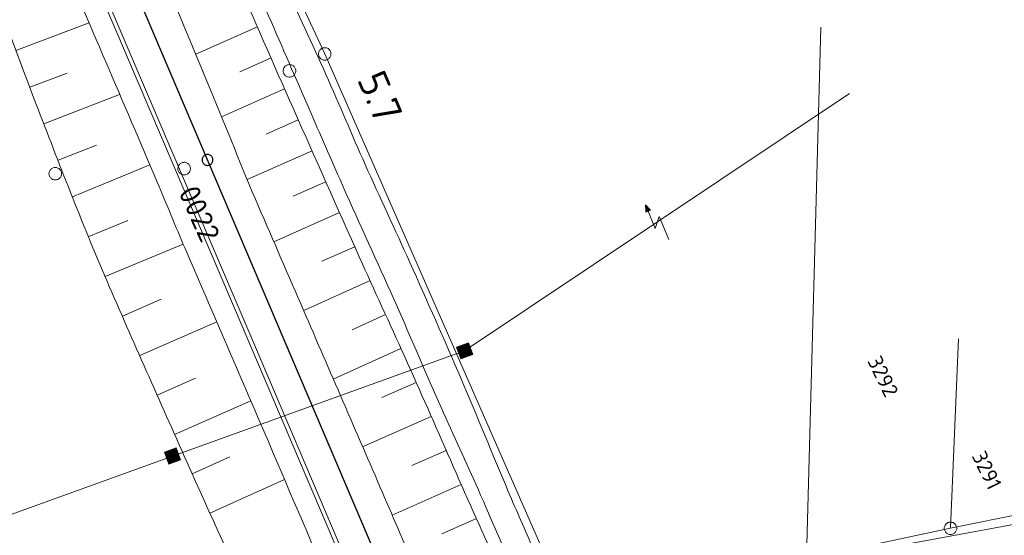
# Model space of a CAD drawing. Header units: metres. Extents: x 3425540 to 3446143, y 5432760 to 5444637.
# Tile 324 of 656: x 3440476 to 3440593, y 5438890 to 5438952. Entities that reach past the tile are written whole.
import ezdxf
from ezdxf.enums import TextEntityAlignment as Align

# ---------------------------------------------------------------- set-up
doc = ezdxf.new("R2010")
doc.units = ezdxf.units.M
for name, color, linetype, lineweight in [('B_Bestand', 9, 'Continuous', 18), ('B_Böschung', 9, 'Continuous', 18), ('B_Flurgrenzen', 9, 'Continuous', 18), ('B_Gleisachse', 9, 'Continuous', 25), ('B_Kilometrierung', 9, 'Continuous', 25), ('Bestand Kabeltröge', 9, 'Continuous', 18)]:
    doc.layers.add(name, color=color, linetype=linetype, lineweight=lineweight)
doc.styles.get("Standard").update_dxf_attribs({"font": 'isocpeur.ttf'})

msp = doc.modelspace()

# ---------------------------------------------------------------- linework, layer by layer
at = {"layer": 'B_Bestand'}
for p, q in [((3440528.91, 5438912.48), (3440574.88, 5438943.21)), ((3440494.04, 5438899.9), (3440528.91, 5438912.48)), ((3440436.96, 5438879.21), (3440494.04, 5438899.9))]:
    msp.add_line(p, q, dxfattribs=at)
for points in [[(3440495.93, 5438933.7), (3440496, 5438933.76), (3440496.05, 5438933.84), (3440496.1, 5438933.92), (3440496.13, 5438934.01), (3440496.16, 5438934.1), (3440496.17, 5438934.19), (3440496.18, 5438934.29), (3440496.16, 5438934.38), (3440496.14, 5438934.47), (3440496.11, 5438934.56), (3440496.06, 5438934.64), (3440496.01, 5438934.72), (3440495.95, 5438934.79), (3440495.87, 5438934.85), (3440495.8, 5438934.9), (3440495.72, 5438934.94), (3440495.63, 5438934.97), (3440495.53, 5438935), (3440495.44, 5438935), (3440495.35, 5438934.99), (3440495.25, 5438934.98), (3440495.16, 5438934.95), (3440495.07, 5438934.91), (3440495, 5438934.87), (3440494.92, 5438934.81), (3440494.86, 5438934.74), (3440494.8, 5438934.67), (3440494.75, 5438934.58), (3440494.72, 5438934.5), (3440494.7, 5438934.4), (3440494.68, 5438934.31), (3440494.68, 5438934.22), (3440494.69, 5438934.12), (3440494.71, 5438934.03), (3440494.75, 5438933.95), (3440494.79, 5438933.86), (3440494.84, 5438933.79), (3440494.91, 5438933.72), (3440494.98, 5438933.65), (3440495.06, 5438933.61), (3440495.14, 5438933.56), (3440495.23, 5438933.53), (3440495.32, 5438933.51), (3440495.41, 5438933.5), (3440495.51, 5438933.51), (3440495.6, 5438933.52), (3440495.69, 5438933.55), (3440495.78, 5438933.59), (3440495.86, 5438933.64), (3440495.93, 5438933.7)], [(3440553.29, 5438925.77), (3440552.16, 5438928.52), (3440551.68, 5438927.11), (3440550.82, 5438929.16), (3440550.55, 5438929.05), (3440550.51, 5438929.92), (3440551.1, 5438929.28), (3440550.82, 5438929.16)], [(3440551.05, 5438929.29), (3440550.55, 5438929.83), (3440550.58, 5438929.1), (3440551.01, 5438929.28), (3440550.58, 5438929.74), (3440550.62, 5438929.15), (3440550.95, 5438929.3), (3440550.62, 5438929.64), (3440550.66, 5438929.2), (3440550.9, 5438929.31), (3440550.66, 5438929.55), (3440550.7, 5438929.25), (3440550.84, 5438929.32), (3440550.7, 5438929.46), (3440550.74, 5438929.3), (3440550.79, 5438929.33), (3440550.74, 5438929.37)], [(3440528.47, 5438911.52), (3440529.88, 5438912.04), (3440529.36, 5438913.45), (3440527.95, 5438912.93), (3440528.47, 5438911.52)], [(3440528.5, 5438911.59), (3440529.81, 5438912.08), (3440529.32, 5438913.38), (3440528.02, 5438912.9), (3440528.5, 5438911.59)], [(3440528.54, 5438911.67), (3440529.73, 5438912.11), (3440529.29, 5438913.3), (3440528.1, 5438912.86), (3440528.54, 5438911.67)], [(3440528.57, 5438911.75), (3440529.65, 5438912.15), (3440529.25, 5438913.23), (3440528.17, 5438912.83), (3440528.57, 5438911.75)], [(3440528.61, 5438911.82), (3440529.58, 5438912.18), (3440529.22, 5438913.15), (3440528.25, 5438912.79), (3440528.61, 5438911.82)], [(3440528.64, 5438911.9), (3440529.5, 5438912.22), (3440529.18, 5438913.07), (3440528.33, 5438912.76), (3440528.64, 5438911.9)], [(3440528.68, 5438911.97), (3440529.43, 5438912.25), (3440529.15, 5438913), (3440528.4, 5438912.72), (3440528.68, 5438911.97)], [(3440528.71, 5438912.05), (3440529.35, 5438912.29), (3440529.11, 5438912.92), (3440528.48, 5438912.69), (3440528.71, 5438912.05)], [(3440528.75, 5438912.13), (3440529.27, 5438912.32), (3440529.08, 5438912.85), (3440528.55, 5438912.65), (3440528.75, 5438912.13)], [(3440528.78, 5438912.2), (3440529.2, 5438912.36), (3440529.05, 5438912.77), (3440528.63, 5438912.62), (3440528.78, 5438912.2)], [(3440528.82, 5438912.28), (3440529.12, 5438912.39), (3440529.01, 5438912.69), (3440528.71, 5438912.58), (3440528.82, 5438912.28)], [(3440528.85, 5438912.35), (3440529.05, 5438912.43), (3440528.98, 5438912.62), (3440528.78, 5438912.55), (3440528.85, 5438912.35)], [(3440528.89, 5438912.43), (3440528.97, 5438912.46), (3440528.94, 5438912.54), (3440528.86, 5438912.51), (3440528.89, 5438912.43)], [(3440493.59, 5438898.94), (3440495, 5438899.46), (3440494.48, 5438900.87), (3440493.07, 5438900.35), (3440493.59, 5438898.94)], [(3440493.63, 5438899.01), (3440494.93, 5438899.5), (3440494.45, 5438900.8), (3440493.15, 5438900.32), (3440493.63, 5438899.01)], [(3440493.66, 5438899.09), (3440494.85, 5438899.53), (3440494.41, 5438900.72), (3440493.22, 5438900.28), (3440493.66, 5438899.09)], [(3440493.7, 5438899.17), (3440494.78, 5438899.57), (3440494.38, 5438900.65), (3440493.3, 5438900.25), (3440493.7, 5438899.17)], [(3440493.73, 5438899.24), (3440494.7, 5438899.6), (3440494.34, 5438900.57), (3440493.37, 5438900.21), (3440493.73, 5438899.24)], [(3440493.77, 5438899.32), (3440494.63, 5438899.64), (3440494.31, 5438900.49), (3440493.45, 5438900.18), (3440493.77, 5438899.32)], [(3440493.8, 5438899.39), (3440494.55, 5438899.67), (3440494.27, 5438900.42), (3440493.53, 5438900.14), (3440493.8, 5438899.39)], [(3440493.84, 5438899.47), (3440494.47, 5438899.71), (3440494.24, 5438900.34), (3440493.6, 5438900.11), (3440493.84, 5438899.47)], [(3440493.87, 5438899.55), (3440494.4, 5438899.74), (3440494.2, 5438900.27), (3440493.68, 5438900.07), (3440493.87, 5438899.55)], [(3440493.91, 5438899.62), (3440494.32, 5438899.78), (3440494.17, 5438900.19), (3440493.75, 5438900.04), (3440493.91, 5438899.62)], [(3440493.94, 5438899.7), (3440494.25, 5438899.81), (3440494.13, 5438900.11), (3440493.83, 5438900), (3440493.94, 5438899.7)], [(3440493.98, 5438899.77), (3440494.17, 5438899.85), (3440494.1, 5438900.04), (3440493.91, 5438899.97), (3440493.98, 5438899.77)], [(3440494.01, 5438899.85), (3440494.1, 5438899.88), (3440494.06, 5438899.96), (3440493.98, 5438899.93), (3440494.01, 5438899.85)], [(3440596.81, 5438892.16), (3440570.28, 5438887.26), (3440549.6, 5438883.61), (3440540.46, 5438882.44), (3440536.89, 5438889.27)]]:
    msp.add_lwpolyline(points, dxfattribs=at)
for points, knots in [([(3440555.99, 5438852.08), (3440555.48, 5438852.8), (3440554.96, 5438853.51), (3440554.44, 5438854.23), (3440553.57, 5438855.42), (3440552.62, 5438856.55), (3440551.74, 5438857.74), (3440550.64, 5438859.2), (3440549.64, 5438860.72), (3440548.67, 5438862.27), (3440547.49, 5438864.14), (3440546.34, 5438866.03), (3440545.45, 5438868.05), (3440544.59, 5438869.99), (3440543.74, 5438871.94), (3440542.89, 5438873.9), (3440542.04, 5438875.87), (3440541.17, 5438877.84), (3440540.33, 5438879.82), (3440539.74, 5438881.22), (3440539.39, 5438882.71), (3440538.87, 5438884.13), (3440538.31, 5438885.68), (3440537.75, 5438887.22), (3440537.12, 5438888.74), (3440536.15, 5438891.06), (3440535.11, 5438893.35), (3440534.13, 5438895.66), (3440532.24, 5438900.14), (3440530.42, 5438904.64), (3440528.5, 5438909.11), (3440526.51, 5438913.77), (3440524.45, 5438918.41), (3440522.38, 5438923.04), (3440520.62, 5438926.95), (3440518.79, 5438930.82), (3440517.04, 5438934.73), (3440515.45, 5438938.3), (3440513.96, 5438941.92), (3440512.36, 5438945.48), (3440510.71, 5438949.18), (3440508.97, 5438952.85), (3440507.33, 5438956.56), (3440505.84, 5438959.92), (3440504.36, 5438963.29), (3440502.87, 5438966.65), (3440501.34, 5438970.11), (3440499.8, 5438973.57), (3440498.27, 5438977.03), (3440495.32, 5438983.65), (3440492.35, 5438990.26), (3440489.36, 5438996.86), (3440483.61, 5439009.61), (3440477.81, 5439022.33), (3440471.9, 5439035), (3440469.71, 5439039.72), (3440467.46, 5439044.41), (3440465.25, 5439049.12), (3440461.56, 5439056.99), (3440457.85, 5439064.85), (3440454.23, 5439072.76), (3440451.51, 5439078.7), (3440448.96, 5439084.72), (3440446.26, 5439090.67), (3440444.93, 5439093.61), (3440443.6, 5439096.55), (3440442.26, 5439099.49)], [0, 0, 0, 0, 0.009714, 0.009714, 0.009714, 0.025967, 0.025967, 0.025967, 0.04605, 0.04605, 0.04605, 0.070301, 0.070301, 0.070301, 0.093722, 0.093722, 0.093722, 0.117386, 0.117386, 0.117386, 0.134095, 0.134095, 0.134095, 0.152178, 0.152178, 0.152178, 0.179829, 0.179829, 0.179829, 0.233324, 0.233324, 0.233324, 0.289118, 0.289118, 0.289118, 0.336284, 0.336284, 0.336284, 0.379284, 0.379284, 0.379284, 0.423918, 0.423918, 0.423918, 0.464382, 0.464382, 0.464382, 0.506048, 0.506048, 0.506048, 0.585786, 0.585786, 0.585786, 0.739657, 0.739657, 0.739657, 0.796885, 0.796885, 0.796885, 0.892567, 0.892567, 0.892567, 0.964486, 0.964486, 0.964486, 1, 1, 1, 1]), ([(3440551.04, 5438848.85), (3440551.18, 5438849.35), (3440551.31, 5438849.85), (3440551.45, 5438850.35), (3440551.58, 5438850.87), (3440551.62, 5438851.44), (3440551.45, 5438851.96), (3440551.18, 5438852.75), (3440550.82, 5438853.5), (3440550.42, 5438854.22), (3440549.55, 5438855.81), (3440548.67, 5438857.39), (3440547.79, 5438858.98), (3440546.48, 5438861.34), (3440545.13, 5438863.69), (3440543.84, 5438866.07), (3440542.4, 5438868.74), (3440541.29, 5438871.57), (3440540.04, 5438874.33), (3440538.65, 5438877.42), (3440537.25, 5438880.51), (3440535.88, 5438883.62), (3440534.17, 5438887.48), (3440532.54, 5438891.38), (3440530.83, 5438895.24), (3440529.38, 5438898.53), (3440527.85, 5438901.78), (3440526.39, 5438905.07), (3440524.26, 5438909.86), (3440522.23, 5438914.69), (3440520.1, 5438919.48), (3440518.11, 5438923.97), (3440516, 5438928.42), (3440514.04, 5438932.93), (3440512.72, 5438935.94), (3440511.41, 5438938.95), (3440510.1, 5438941.96), (3440508.47, 5438945.72), (3440506.84, 5438949.47), (3440505.2, 5438953.22), (3440504.27, 5438955.34), (3440503.3, 5438957.45), (3440502.36, 5438959.56), (3440500.85, 5438962.95), (3440499.34, 5438966.34), (3440497.83, 5438969.72), (3440496.41, 5438972.91), (3440495.01, 5438976.11), (3440493.59, 5438979.3), (3440492.19, 5438982.45), (3440490.69, 5438985.55), (3440489.29, 5438988.7), (3440487.5, 5438992.71), (3440485.74, 5438996.74), (3440483.95, 5439000.76), (3440482.48, 5439004.08), (3440481.04, 5439007.42), (3440479.49, 5439010.7), (3440477.96, 5439013.96), (3440476.43, 5439017.21), (3440474.9, 5439020.47), (3440473.15, 5439024.2), (3440471.39, 5439027.93), (3440469.64, 5439031.66), (3440467.29, 5439036.66), (3440464.95, 5439041.67), (3440462.63, 5439046.68), (3440461.18, 5439049.82), (3440459.75, 5439052.97), (3440458.32, 5439056.12), (3440457.02, 5439058.96), (3440455.75, 5439061.82), (3440454.45, 5439064.67), (3440452.49, 5439068.94), (3440450.44, 5439073.17), (3440448.46, 5439077.43), (3440447.1, 5439080.37), (3440445.7, 5439083.29), (3440444.44, 5439086.28), (3440442.83, 5439090.08), (3440441.22, 5439093.88), (3440439.61, 5439097.69)], [0, 0, 0, 0, 0.005696, 0.005696, 0.005696, 0.011581, 0.011581, 0.011581, 0.020685, 0.020685, 0.020685, 0.040568, 0.040568, 0.040568, 0.070279, 0.070279, 0.070279, 0.103565, 0.103565, 0.103565, 0.140817, 0.140817, 0.140817, 0.187203, 0.187203, 0.187203, 0.226692, 0.226692, 0.226692, 0.284214, 0.284214, 0.284214, 0.338235, 0.338235, 0.338235, 0.3743, 0.3743, 0.3743, 0.419244, 0.419244, 0.419244, 0.444667, 0.444667, 0.444667, 0.485396, 0.485396, 0.485396, 0.523739, 0.523739, 0.523739, 0.561547, 0.561547, 0.561547, 0.609833, 0.609833, 0.609833, 0.649722, 0.649722, 0.649722, 0.689222, 0.689222, 0.689222, 0.734473, 0.734473, 0.734473, 0.795158, 0.795158, 0.795158, 0.83312, 0.83312, 0.83312, 0.867494, 0.867494, 0.867494, 0.919072, 0.919072, 0.919072, 0.95464, 0.95464, 0.95464, 1, 1, 1, 1])]:
    msp.add_open_spline(points, degree=3, knots=knots, dxfattribs=at)
at = {"layer": 'B_Böschung'}
for p, q in [((3440475.35, 5438948.37), (3440484.08, 5438951.65)), ((3440504.17, 5438951.17), (3440496.81, 5438947.93)), ((3440505.8, 5438947.47), (3440502.08, 5438945.83)), ((3440476.99, 5438943.98), (3440481.46, 5438945.66)), ((3440507.42, 5438943.77), (3440499.89, 5438940.45)), ((3440478.67, 5438939.61), (3440487.73, 5438943.12)), ((3440509.06, 5438940.07), (3440505.24, 5438938.38)), ((3440480.37, 5438935.24), (3440484.97, 5438937.03)), ((3440510.7, 5438936.37), (3440502.97, 5438932.95)), ((3440482.08, 5438930.88), (3440491.34, 5438934.68)), ((3440512.34, 5438932.68), (3440508.43, 5438930.95)), ((3440513.98, 5438928.99), (3440506.14, 5438925.49)), ((3440484.04, 5438926.12), (3440488.69, 5438928.03)), ((3440486, 5438921.35), (3440495.33, 5438925.2)), ((3440515.8, 5438924.92), (3440511.86, 5438923.17)), ((3440517.63, 5438920.87), (3440509.7, 5438917.28)), ((3440488.06, 5438916.63), (3440492.67, 5438918.64)), ((3440519.47, 5438916.82), (3440515.47, 5438915)), ((3440490.12, 5438911.91), (3440499.32, 5438915.93)), ((3440521.31, 5438912.77), (3440513.24, 5438909.1)), ((3440492.2, 5438907.19), (3440496.77, 5438909.22)), ((3440523.12, 5438908.71), (3440519.05, 5438906.9)), ((3440494.29, 5438902.48), (3440503.39, 5438906.51)), ((3440524.92, 5438904.64), (3440516.73, 5438901.02)), ((3440526.72, 5438900.58), (3440522.61, 5438898.76)), ((3440496.39, 5438897.78), (3440500.89, 5438899.8)), ((3440498.51, 5438893.08), (3440507.42, 5438897.1)), ((3440528.52, 5438896.51), (3440520.26, 5438892.83)), ((3440530.34, 5438892.45), (3440526.18, 5438890.6))]:
    msp.add_line(p, q, dxfattribs=at)
for points, knots in [([(3440438.13, 5439097.46), (3440438.63, 5439096.24), (3440439.14, 5439095.01), (3440439.64, 5439093.79), (3440440.39, 5439091.98), (3440441.13, 5439090.16), (3440441.92, 5439088.37), (3440442.87, 5439086.24), (3440443.89, 5439084.14), (3440444.89, 5439082.04), (3440445.86, 5439080), (3440446.84, 5439077.97), (3440447.8, 5439075.93), (3440450.86, 5439069.44), (3440453.85, 5439062.92), (3440456.79, 5439056.38), (3440459.7, 5439049.9), (3440462.48, 5439043.35), (3440465.4, 5439036.87), (3440467.64, 5439031.87), (3440469.94, 5439026.9), (3440472.19, 5439021.91), (3440473.39, 5439019.25), (3440474.55, 5439016.56), (3440475.75, 5439013.9), (3440479, 5439006.7), (3440482.55, 5438999.64), (3440485.79, 5438992.44), (3440489.01, 5438985.31), (3440492.06, 5438978.11), (3440495.26, 5438970.98), (3440497.26, 5438966.55), (3440499.31, 5438962.15), (3440501.28, 5438957.71), (3440503.7, 5438952.28), (3440506.06, 5438946.82), (3440508.47, 5438941.39), (3440511.09, 5438935.49), (3440513.71, 5438929.59), (3440516.34, 5438923.7), (3440518.13, 5438919.71), (3440519.97, 5438915.75), (3440521.76, 5438911.77), (3440525.46, 5438903.57), (3440528.97, 5438895.29), (3440532.72, 5438887.12), (3440534.23, 5438883.83), (3440535.73, 5438880.54), (3440537.24, 5438877.25), (3440538.69, 5438874.09), (3440540.14, 5438870.92), (3440541.59, 5438867.76), (3440543.01, 5438864.67), (3440544.54, 5438861.64), (3440546.02, 5438858.58), (3440546.91, 5438856.73), (3440547.85, 5438854.91), (3440548.75, 5438853.06), (3440548.97, 5438852.62), (3440549.1, 5438852.14), (3440549.18, 5438851.66), (3440549.25, 5438851.24), (3440549.22, 5438850.8), (3440549.16, 5438850.38), (3440549.1, 5438849.9), (3440549.07, 5438849.4), (3440548.85, 5438848.98), (3440548.65, 5438848.61), (3440548.46, 5438848.24), (3440548.26, 5438847.87)], [0, 0, 0, 0, 0.014495, 0.014495, 0.014495, 0.035983, 0.035983, 0.035983, 0.061537, 0.061537, 0.061537, 0.086247, 0.086247, 0.086247, 0.164846, 0.164846, 0.164846, 0.242784, 0.242784, 0.242784, 0.302776, 0.302776, 0.302776, 0.334831, 0.334831, 0.334831, 0.421384, 0.421384, 0.421384, 0.507072, 0.507072, 0.507072, 0.560302, 0.560302, 0.560302, 0.625458, 0.625458, 0.625458, 0.6962, 0.6962, 0.6962, 0.744062, 0.744062, 0.744062, 0.842619, 0.842619, 0.842619, 0.882274, 0.882274, 0.882274, 0.920419, 0.920419, 0.920419, 0.957646, 0.957646, 0.957646, 0.980162, 0.980162, 0.980162, 0.985503, 0.985503, 0.985503, 0.990198, 0.990198, 0.990198, 0.995434, 0.995434, 0.995434, 1, 1, 1, 1]), ([(3440433.79, 5439094.52), (3440434.59, 5439092.58), (3440435.39, 5439090.64), (3440436.19, 5439088.7), (3440437.74, 5439084.94), (3440439.4, 5439081.23), (3440441.07, 5439077.53), (3440442.06, 5439075.33), (3440443.15, 5439073.19), (3440444.13, 5439070.99), (3440446.05, 5439066.68), (3440447.95, 5439062.37), (3440449.83, 5439058.05), (3440451.99, 5439053.09), (3440454.14, 5439048.12), (3440456.28, 5439043.15), (3440457.97, 5439039.24), (3440459.65, 5439035.32), (3440461.33, 5439031.4), (3440464.56, 5439023.86), (3440467.74, 5439016.29), (3440470.93, 5439008.73), (3440473.78, 5439001.96), (3440476.51, 5438995.14), (3440479.36, 5438988.37), (3440482.23, 5438981.59), (3440485.42, 5438974.96), (3440488.3, 5438968.18), (3440491.77, 5438960.02), (3440495.19, 5438951.84), (3440498.59, 5438943.65), (3440500.52, 5438939.02), (3440502.32, 5438934.34), (3440504.3, 5438929.74), (3440506.09, 5438925.6), (3440507.89, 5438921.47), (3440509.68, 5438917.33), (3440512.82, 5438910.07), (3440515.96, 5438902.82), (3440519.1, 5438895.56), (3440521.95, 5438888.94), (3440524.76, 5438882.31), (3440527.62, 5438875.7), (3440532.11, 5438865.28), (3440536.6, 5438854.87), (3440541.1, 5438844.45)], [0, 0, 0, 0, 0.023131, 0.023131, 0.023131, 0.06793, 0.06793, 0.06793, 0.094455, 0.094455, 0.094455, 0.146417, 0.146417, 0.146417, 0.206067, 0.206067, 0.206067, 0.253061, 0.253061, 0.253061, 0.343533, 0.343533, 0.343533, 0.424511, 0.424511, 0.424511, 0.505645, 0.505645, 0.505645, 0.603429, 0.603429, 0.603429, 0.658654, 0.658654, 0.658654, 0.708361, 0.708361, 0.708361, 0.795541, 0.795541, 0.795541, 0.874953, 0.874953, 0.874953, 1, 1, 1, 1]), ([(3440425.49, 5439088.37), (3440426.13, 5439086.46), (3440426.77, 5439084.55), (3440427.4, 5439082.64), (3440428.47, 5439079.45), (3440430.36, 5439076.6), (3440431.74, 5439073.53), (3440433.48, 5439069.64), (3440435.23, 5439065.75), (3440436.95, 5439061.86), (3440439.37, 5439056.4), (3440441.79, 5439050.95), (3440444.21, 5439045.49), (3440446.92, 5439039.35), (3440449.62, 5439033.2), (3440452.3, 5439027.05), (3440455.18, 5439020.43), (3440458, 5439013.8), (3440460.79, 5439007.14), (3440463.47, 5439000.73), (3440466.06, 5438994.27), (3440468.75, 5438987.86), (3440472.45, 5438979.02), (3440476.18, 5438970.19), (3440479.93, 5438961.37), (3440484.01, 5438951.78), (3440488.14, 5438942.21), (3440492.22, 5438932.62), (3440493.34, 5438929.98), (3440494.41, 5438927.33), (3440495.54, 5438924.7), (3440498.49, 5438917.79), (3440501.51, 5438910.91), (3440504.47, 5438904), (3440507.18, 5438897.66), (3440509.89, 5438891.32), (3440512.6, 5438884.98), (3440516.23, 5438876.52), (3440519.85, 5438868.06), (3440523.48, 5438859.6), (3440524.71, 5438856.73), (3440525.98, 5438853.89), (3440527.18, 5438851.01), (3440528.62, 5438847.57), (3440530.07, 5438844.12), (3440531.51, 5438840.67)], [0, 0, 0, 0, 0.02241, 0.02241, 0.02241, 0.05985, 0.05985, 0.05985, 0.107312, 0.107312, 0.107312, 0.173736, 0.173736, 0.173736, 0.248479, 0.248479, 0.248479, 0.328777, 0.328777, 0.328777, 0.406197, 0.406197, 0.406197, 0.512915, 0.512915, 0.512915, 0.628945, 0.628945, 0.628945, 0.6608, 0.6608, 0.6608, 0.744461, 0.744461, 0.744461, 0.821224, 0.821224, 0.821224, 0.923717, 0.923717, 0.923717, 0.958411, 0.958411, 0.958411, 1, 1, 1, 1]), ([(3440420.6, 5439085.57), (3440420.66, 5439085.2), (3440420.73, 5439084.82), (3440420.79, 5439084.45), (3440420.86, 5439084), (3440421.09, 5439083.59), (3440421.26, 5439083.17), (3440421.61, 5439082.27), (3440421.94, 5439081.36), (3440422.33, 5439080.47), (3440423.88, 5439076.91), (3440425.46, 5439073.36), (3440427.03, 5439069.81), (3440429, 5439065.39), (3440430.97, 5439060.97), (3440432.94, 5439056.55), (3440434.14, 5439053.86), (3440435.37, 5439051.18), (3440436.57, 5439048.5), (3440438.15, 5439044.99), (3440439.65, 5439041.44), (3440441.11, 5439037.88), (3440442.09, 5439035.51), (3440443, 5439033.11), (3440443.85, 5439030.69), (3440444.87, 5439027.78), (3440445.85, 5439024.85), (3440446.8, 5439021.92), (3440447.62, 5439019.38), (3440448.38, 5439016.83), (3440449.2, 5439014.3), (3440449.73, 5439012.63), (3440450.29, 5439010.97), (3440450.91, 5439009.33), (3440451.75, 5439007.12), (3440452.87, 5439005.03), (3440453.73, 5439002.83), (3440454.77, 5439000.18), (3440455.77, 5438997.52), (3440456.81, 5438994.87), (3440458.35, 5438990.96), (3440459.87, 5438987.04), (3440461.43, 5438983.14), (3440463.24, 5438978.63), (3440465.12, 5438974.16), (3440466.95, 5438969.66), (3440468.85, 5438964.98), (3440470.74, 5438960.31), (3440472.6, 5438955.62), (3440474.39, 5438951.11), (3440475.99, 5438946.53), (3440477.74, 5438942.01), (3440480.47, 5438934.92), (3440483.19, 5438927.83), (3440486.2, 5438920.86), (3440489.34, 5438913.62), (3440492.54, 5438906.42), (3440495.74, 5438899.22), (3440498.54, 5438892.92), (3440501.47, 5438886.67), (3440504.17, 5438880.33), (3440505.66, 5438876.82), (3440507.11, 5438873.3), (3440508.58, 5438869.78), (3440509.68, 5438867.16), (3440510.78, 5438864.53), (3440511.89, 5438861.91), (3440513.46, 5438858.19), (3440515.23, 5438854.57), (3440516.82, 5438850.87), (3440517.97, 5438848.21), (3440519.04, 5438845.52), (3440520.13, 5438842.84), (3440520.57, 5438841.77), (3440520.94, 5438840.68), (3440521.38, 5438839.6), (3440521.56, 5438839.18), (3440521.88, 5438838.85), (3440522.19, 5438838.5), (3440522.5, 5438838.17), (3440522.8, 5438837.79), (3440523.22, 5438837.69), (3440523.54, 5438837.61), (3440523.86, 5438837.54), (3440524.18, 5438837.47)], [0, 0, 0, 0, 0.004209, 0.004209, 0.004209, 0.009282, 0.009282, 0.009282, 0.02004, 0.02004, 0.02004, 0.063252, 0.063252, 0.063252, 0.117114, 0.117114, 0.117114, 0.149868, 0.149868, 0.149868, 0.192678, 0.192678, 0.192678, 0.221217, 0.221217, 0.221217, 0.255556, 0.255556, 0.255556, 0.285179, 0.285179, 0.285179, 0.304657, 0.304657, 0.304657, 0.330962, 0.330962, 0.330962, 0.362622, 0.362622, 0.362622, 0.409373, 0.409373, 0.409373, 0.463409, 0.463409, 0.463409, 0.519534, 0.519534, 0.519534, 0.573489, 0.573489, 0.573489, 0.657978, 0.657978, 0.657978, 0.745687, 0.745687, 0.745687, 0.822409, 0.822409, 0.822409, 0.864804, 0.864804, 0.864804, 0.896496, 0.896496, 0.896496, 0.941349, 0.941349, 0.941349, 0.973544, 0.973544, 0.973544, 0.986422, 0.986422, 0.986422, 0.991501, 0.991501, 0.991501, 0.996361, 0.996361, 0.996361, 1, 1, 1, 1])]:
    msp.add_open_spline(points, degree=3, knots=knots, dxfattribs=at)
at = {"layer": 'B_Flurgrenzen'}
for p, q in [((3440499.99, 5438974.27), (3440512.21, 5438947.95)), ((3440569.74, 5438887.64), (3440571.45, 5438951.13)), ((3440512.21, 5438947.95), (3440539.23, 5438886.45)), ((3440586.92, 5438891.27), (3440587.88, 5438913.9)), ((3440586.92, 5438891.27), (3440596.31, 5438893.19)), ((3440569.74, 5438887.64), (3440586.92, 5438891.27))]:
    msp.add_line(p, q, dxfattribs=at)
for points in [[(3440512.96, 5438947.95), (3440512.96, 5438948.04), (3440512.94, 5438948.13), (3440512.91, 5438948.23), (3440512.87, 5438948.31), (3440512.81, 5438948.38), (3440512.75, 5438948.46), (3440512.69, 5438948.53), (3440512.61, 5438948.58), (3440512.53, 5438948.63), (3440512.44, 5438948.66), (3440512.35, 5438948.68), (3440512.26, 5438948.69), (3440512.16, 5438948.69), (3440512.07, 5438948.68), (3440511.98, 5438948.66), (3440511.89, 5438948.63), (3440511.81, 5438948.58), (3440511.73, 5438948.53), (3440511.67, 5438948.46), (3440511.61, 5438948.38), (3440511.56, 5438948.31), (3440511.51, 5438948.23), (3440511.49, 5438948.13), (3440511.47, 5438948.04), (3440511.46, 5438947.95), (3440511.47, 5438947.85), (3440511.49, 5438947.76), (3440511.51, 5438947.67), (3440511.56, 5438947.59), (3440511.61, 5438947.51), (3440511.67, 5438947.43), (3440511.73, 5438947.37), (3440511.81, 5438947.32), (3440511.89, 5438947.27), (3440511.98, 5438947.24), (3440512.07, 5438947.22), (3440512.16, 5438947.2), (3440512.26, 5438947.2), (3440512.35, 5438947.22), (3440512.44, 5438947.24), (3440512.53, 5438947.27), (3440512.61, 5438947.32), (3440512.69, 5438947.37), (3440512.75, 5438947.43), (3440512.81, 5438947.51), (3440512.87, 5438947.59), (3440512.91, 5438947.67), (3440512.94, 5438947.76), (3440512.96, 5438947.85), (3440512.96, 5438947.95)], [(3440508.76, 5438945.93), (3440508.75, 5438946.02), (3440508.73, 5438946.11), (3440508.7, 5438946.21), (3440508.66, 5438946.29), (3440508.61, 5438946.36), (3440508.55, 5438946.44), (3440508.48, 5438946.51), (3440508.41, 5438946.56), (3440508.32, 5438946.61), (3440508.24, 5438946.64), (3440508.15, 5438946.66), (3440508.05, 5438946.67), (3440507.96, 5438946.67), (3440507.86, 5438946.66), (3440507.78, 5438946.64), (3440507.69, 5438946.61), (3440507.6, 5438946.56), (3440507.53, 5438946.51), (3440507.46, 5438946.44), (3440507.4, 5438946.36), (3440507.35, 5438946.29), (3440507.31, 5438946.21), (3440507.28, 5438946.11), (3440507.26, 5438946.02), (3440507.26, 5438945.93), (3440507.26, 5438945.83), (3440507.28, 5438945.74), (3440507.31, 5438945.65), (3440507.35, 5438945.57), (3440507.4, 5438945.49), (3440507.46, 5438945.41), (3440507.53, 5438945.35), (3440507.6, 5438945.3), (3440507.69, 5438945.25), (3440507.78, 5438945.22), (3440507.86, 5438945.2), (3440507.96, 5438945.18), (3440508.05, 5438945.18), (3440508.15, 5438945.2), (3440508.24, 5438945.22), (3440508.32, 5438945.25), (3440508.41, 5438945.3), (3440508.48, 5438945.35), (3440508.55, 5438945.41), (3440508.61, 5438945.49), (3440508.66, 5438945.57), (3440508.7, 5438945.65), (3440508.73, 5438945.74), (3440508.75, 5438945.83), (3440508.76, 5438945.93)], [(3440480.79, 5438933.64), (3440480.79, 5438933.73), (3440480.77, 5438933.82), (3440480.74, 5438933.92), (3440480.7, 5438934), (3440480.65, 5438934.08), (3440480.59, 5438934.15), (3440480.52, 5438934.22), (3440480.45, 5438934.27), (3440480.36, 5438934.32), (3440480.27, 5438934.35), (3440480.19, 5438934.37), (3440480.09, 5438934.38), (3440480, 5438934.38), (3440479.9, 5438934.37), (3440479.81, 5438934.35), (3440479.72, 5438934.32), (3440479.64, 5438934.27), (3440479.57, 5438934.22), (3440479.5, 5438934.15), (3440479.44, 5438934.08), (3440479.39, 5438934), (3440479.35, 5438933.92), (3440479.32, 5438933.82), (3440479.3, 5438933.73), (3440479.29, 5438933.64), (3440479.3, 5438933.55), (3440479.32, 5438933.46), (3440479.35, 5438933.36), (3440479.39, 5438933.28), (3440479.44, 5438933.2), (3440479.5, 5438933.13), (3440479.57, 5438933.06), (3440479.64, 5438933.01), (3440479.72, 5438932.96), (3440479.81, 5438932.93), (3440479.9, 5438932.91), (3440480, 5438932.9), (3440480.09, 5438932.9), (3440480.19, 5438932.91), (3440480.27, 5438932.93), (3440480.36, 5438932.96), (3440480.45, 5438933.01), (3440480.52, 5438933.06), (3440480.59, 5438933.13), (3440480.65, 5438933.2), (3440480.7, 5438933.28), (3440480.74, 5438933.36), (3440480.77, 5438933.46), (3440480.79, 5438933.55), (3440480.79, 5438933.64)], [(3440587.67, 5438891.27), (3440587.67, 5438891.36), (3440587.65, 5438891.45), (3440587.62, 5438891.54), (3440587.58, 5438891.63), (3440587.52, 5438891.7), (3440587.47, 5438891.78), (3440587.4, 5438891.85), (3440587.32, 5438891.9), (3440587.24, 5438891.95), (3440587.15, 5438891.98), (3440587.06, 5438892), (3440586.97, 5438892.01), (3440586.88, 5438892.01), (3440586.78, 5438892), (3440586.69, 5438891.98), (3440586.6, 5438891.95), (3440586.52, 5438891.9), (3440586.44, 5438891.85), (3440586.38, 5438891.78), (3440586.32, 5438891.7), (3440586.27, 5438891.63), (3440586.23, 5438891.54), (3440586.2, 5438891.45), (3440586.18, 5438891.36), (3440586.17, 5438891.27), (3440586.18, 5438891.17), (3440586.2, 5438891.08), (3440586.23, 5438890.99), (3440586.27, 5438890.91), (3440586.32, 5438890.83), (3440586.38, 5438890.75), (3440586.44, 5438890.69), (3440586.52, 5438890.63), (3440586.6, 5438890.59), (3440586.69, 5438890.56), (3440586.78, 5438890.53), (3440586.88, 5438890.52), (3440586.97, 5438890.52), (3440587.06, 5438890.53), (3440587.15, 5438890.56), (3440587.24, 5438890.59), (3440587.32, 5438890.63), (3440587.4, 5438890.69), (3440587.47, 5438890.75), (3440587.52, 5438890.83), (3440587.58, 5438890.91), (3440587.62, 5438890.99), (3440587.65, 5438891.08), (3440587.67, 5438891.17), (3440587.67, 5438891.27)]]:
    msp.add_lwpolyline(points, dxfattribs=at)
at = {"layer": 'B_Gleisachse'}
msp.add_line((3440458.29, 5439029.11), (3440607.25, 5438679.1), dxfattribs=at)
at = {"layer": 'B_Kilometrierung'}
msp.add_lwpolyline([(3440498.87, 5438935.28), (3440498.87, 5438935.37), (3440498.85, 5438935.45), (3440498.83, 5438935.52), (3440498.79, 5438935.6), (3440498.75, 5438935.67), (3440498.7, 5438935.73), (3440498.64, 5438935.79), (3440498.57, 5438935.83), (3440498.5, 5438935.87), (3440498.42, 5438935.9), (3440498.34, 5438935.92), (3440498.26, 5438935.93), (3440498.18, 5438935.93), (3440498.1, 5438935.92), (3440498.02, 5438935.9), (3440497.95, 5438935.87), (3440497.87, 5438935.83), (3440497.81, 5438935.79), (3440497.75, 5438935.73), (3440497.69, 5438935.67), (3440497.65, 5438935.6), (3440497.62, 5438935.52), (3440497.59, 5438935.45), (3440497.58, 5438935.37), (3440497.57, 5438935.28), (3440497.58, 5438935.2), (3440497.59, 5438935.12), (3440497.62, 5438935.04), (3440497.65, 5438934.97), (3440497.69, 5438934.9), (3440497.75, 5438934.84), (3440497.81, 5438934.78), (3440497.87, 5438934.74), (3440497.95, 5438934.69), (3440498.02, 5438934.66), (3440498.1, 5438934.64), (3440498.18, 5438934.63), (3440498.26, 5438934.63), (3440498.34, 5438934.64), (3440498.42, 5438934.66), (3440498.5, 5438934.69), (3440498.57, 5438934.74), (3440498.64, 5438934.78), (3440498.7, 5438934.84), (3440498.75, 5438934.9), (3440498.79, 5438934.97), (3440498.83, 5438935.04), (3440498.85, 5438935.12), (3440498.87, 5438935.2), (3440498.87, 5438935.28)], dxfattribs=at)
at = {"layer": 'Bestand Kabeltröge'}
for p, q in [((3440480.6, 5438966.43), (3440502.58, 5438914.85)), ((3440481.06, 5438966.63), (3440503.04, 5438915.05)), ((3440502.58, 5438914.85), (3440535.11, 5438838.44)), ((3440503.04, 5438915.05), (3440535.57, 5438838.64))]:
    msp.add_line(p, q, dxfattribs=at)

# ---------------------------------------------------------------- texts
at = {"layer": 'B_Bestand'}
msp.add_text('0022', height=2.5, rotation=294.5327, dxfattribs=at).set_placement((3440494.69, 5438931.44))
at = {"layer": 'B_Flurgrenzen'}
for s, p in [('3292', (3440578.87, 5438909.42)), ('3291', (3440591.27, 5438898.21))]:
    msp.add_text(s, height=1.8, rotation=296.1, dxfattribs=at).set_placement(p, align=Align.MIDDLE)
at = {"layer": 'B_Kilometrierung'}
msp.add_text('5.7', height=3.499, rotation=293.0532, dxfattribs=at).set_placement((3440518.82, 5438942.83), align=Align.MIDDLE)

doc.saveas('drawing.dxf')
